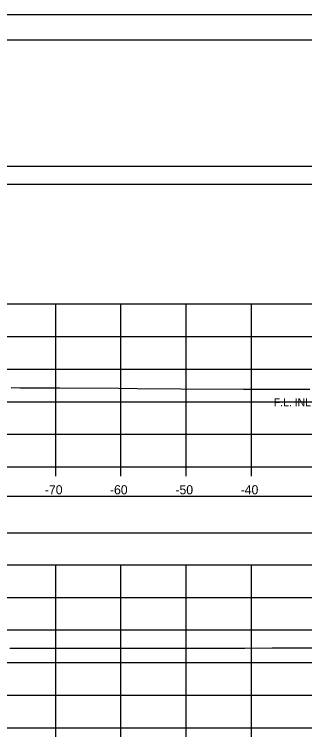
# Model space of a CAD drawing. Extents: x 1369627 to 1374022, y 380035 to 398173.
# Drawn here: x 1372022.2 to 1372066.6, y 382060.7 to 382172.2 of the extents above; entities that cross this region are included whole.
import ezdxf

# ---------------------------------------------------------------- set-up
doc = ezdxf.new("R2010")
doc.units = 0
for name, color, linetype in [('Default', 7, 'Continuous'), ('R_Axis', 7, 'Continuous'), ('R_Axis Annot', 7, 'Continuous'), ('R_Border', 7, 'Continuous'), ('R_Border Notes', 7, 'Continuous'), ('R_Exist Surface', 7, 'Continuous'), ('R_Grid', 7, 'Continuous'), ('R_No Plot', 7, 'Continuous')]:
    doc.layers.add(name, color=color, linetype=linetype)

msp = doc.modelspace()

# ---------------------------------------------------------------- linework, layer by layer
at = {"layer": 'Default'}
for points in [[(1371948.53, 382146.16), (1372248.53, 382146.16), (1372248.53, 382148.86), (1371948.53, 382148.86)], [(1371948.53, 382092.72), (1372248.53, 382092.72), (1372248.53, 382098.25), (1371948.53, 382098.25)]]:
    msp.add_lwpolyline(points, close=True, dxfattribs=at)
at = {"layer": 'R_Axis'}
for p, q in [((1371948.53, 382102.8), (1372248.53, 382102.8)), ((1372028.53, 382101.4), (1372028.53, 382102.8)), ((1372038.53, 382101.4), (1372038.53, 382102.8)), ((1372048.53, 382101.4), (1372048.53, 382102.8)), ((1372058.53, 382101.4), (1372058.53, 382102.8)), ((1371948.53, 382062.8), (1372248.53, 382062.8)), ((1372028.53, 382061.4), (1372028.53, 382062.8)), ((1372038.53, 382061.4), (1372038.53, 382062.8)), ((1372048.53, 382061.4), (1372048.53, 382062.8)), ((1372058.53, 382061.4), (1372058.53, 382062.8))]:
    msp.add_line(p, q, dxfattribs=at)
at = {"layer": 'R_Border'}
msp.add_line((1371940.53, 382168.26), (1372256.71, 382168.26), dxfattribs=at)
at = {"layer": 'R_Exist Surface'}
for points in [[(1372021.7, 382114.97), (1372023.08, 382114.95), (1372029.12, 382114.92), (1372038.22, 382114.87), (1372041, 382114.84), (1372047.72, 382114.78), (1372057.31, 382114.74), (1372060.69, 382114.73), (1372067.49, 382114.7)], [(1372021.51, 382075.02), (1372023.97, 382075.02), (1372037.57, 382075.02), (1372039.94, 382075.02), (1372054.51, 382075.02), (1372057.51, 382075.02), (1372061.68, 382075.05), (1372075.66, 382075.08)]]:
    msp.add_lwpolyline(points, dxfattribs=at)
at = {"layer": 'R_Grid'}
for p, q in [((1371948.53, 382127.8), (1372248.53, 382127.8)), ((1372028.53, 382102.8), (1372028.53, 382127.8)), ((1372038.53, 382102.8), (1372038.53, 382127.8)), ((1372048.53, 382102.8), (1372048.53, 382127.8)), ((1372058.53, 382102.8), (1372058.53, 382127.8)), ((1371948.53, 382122.8), (1372248.53, 382122.8)), ((1371948.53, 382117.8), (1372248.53, 382117.8)), ((1371948.53, 382112.8), (1372248.53, 382112.8)), ((1371948.53, 382107.8), (1372248.53, 382107.8)), ((1371948.53, 382102.8), (1372248.53, 382102.8)), ((1371948.53, 382087.8), (1372248.53, 382087.8)), ((1372028.53, 382062.8), (1372028.53, 382087.8)), ((1372038.53, 382062.8), (1372038.53, 382087.8)), ((1372048.53, 382062.8), (1372048.53, 382087.8)), ((1372058.53, 382062.8), (1372058.53, 382087.8)), ((1371948.53, 382082.8), (1372248.53, 382082.8)), ((1371948.53, 382077.8), (1372248.53, 382077.8)), ((1371948.53, 382072.8), (1372248.53, 382072.8)), ((1371948.53, 382067.8), (1372248.53, 382067.8)), ((1371948.53, 382062.8), (1372248.53, 382062.8))]:
    msp.add_line(p, q, dxfattribs=at)
at = {"layer": 'R_No Plot'}
msp.add_line((1371928.13, 382172.16), (1372261.46, 382172.16), dxfattribs=at)
for points in [[(1371928.12, 382172.16), (1372261.46, 382172.16), (1372261.46, 381958.82), (1371928.12, 381958.82)], [(1372174.45, 382168.26), (1372194.07, 382168.26), (1372194.07, 382158.38), (1372210.18, 382158.38), (1372233.38, 382158.38), (1372233.38, 382125.71), (1372256.59, 382125.71), (1372256.71, 381962.8), (1371940.53, 381962.8), (1371940.53, 382168.26)]]:
    msp.add_lwpolyline(points, close=True, dxfattribs=at)

# ---------------------------------------------------------------- texts
at = {"layer": 'R_Axis Annot'}
for s, p in [('-70', (1372026.87, 382098.6)), ('-60', (1372036.84, 382098.6)), ('-50', (1372046.87, 382098.6)), ('-40', (1372056.87, 382098.6))]:
    msp.add_text(s, height=1.4, dxfattribs=at).set_placement(p)
at = {"layer": 'R_Border Notes'}
msp.add_text('F.L. INLET=241.90', height=1.2, dxfattribs=at).set_placement((1372061.94, 382112.1))

doc.saveas('drawing.dxf')
